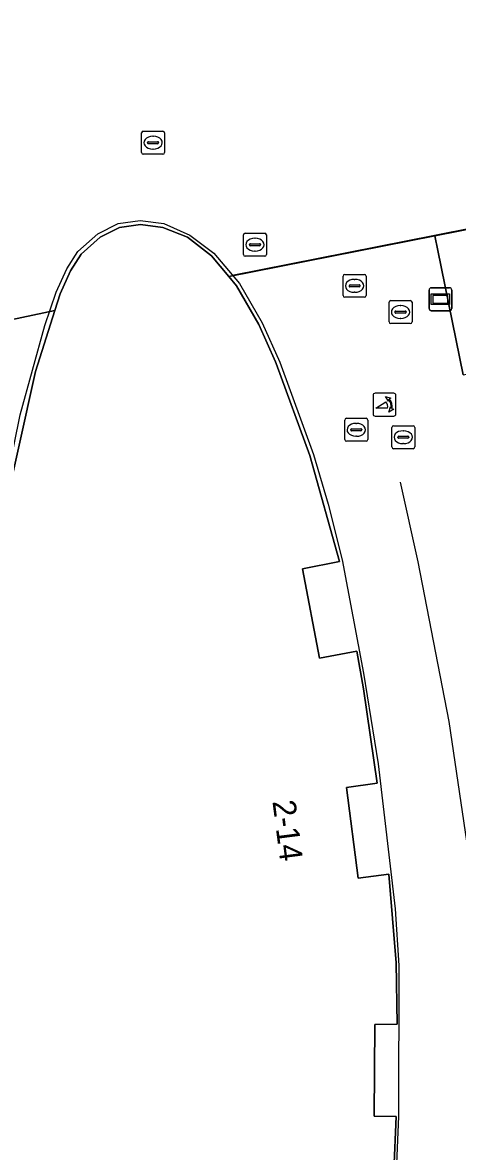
# Model space of a CAD drawing. Extents: x 161087 to 161926, y 382572 to 383873.
# Drawn here: x 161167.44 to 161186.38, y 383514.51 to 383563.72 of the extents above; entities that cross this region are included whole.
import ezdxf

# ---------------------------------------------------------------- set-up
doc = ezdxf.new("R2010")
doc.units = 0
for name, color, linetype in [('IMGEO_Brandkraan', 7, 'Continuous'), ('IMGEO_Lijnafwatering', 7, 'Continuous'), ('IMGEO_Pand', 7, 'Continuous'), ('IMGEO_Pand_nummerreeks', 7, 'Continuous'), ('IMGEO_Poller', 7, 'Continuous'), ('IMGEO_Rioolput', 7, 'Continuous'), ('IMGEO_Voetgangersgebied_open', 7, 'Continuous'), ('IMGEO_Wegwijzer', 7, 'Continuous')]:
    doc.layers.add(name, color=color, linetype=linetype)

msp = doc.modelspace()

# ---------------------------------------------------------------- linework, layer by layer
at = {"layer": 'IMGEO_Brandkraan'}
for p, q in [((161183.4, 383550.669), (161183.4, 383551.521)), ((161183.475, 383551.595), (161184.327, 383551.595)), ((161183.888, 383551.375), (161183.913, 383551.375)), ((161184.401, 383551.521), (161184.401, 383550.669)), ((161183.659, 383551.089), (161183.659, 383551.101)), ((161184.097, 383551.052), (161183.699, 383551.052)), ((161183.702, 383551.138), (161184.1, 383551.138)), ((161184.143, 383551.101), (161184.143, 383551.089)), ((161184.327, 383550.595), (161183.475, 383550.595)), ((161183.911, 383550.815), (161183.886, 383550.815))]:
    msp.add_line(p, q, dxfattribs=at)
for points in [[(161183.4, 383550.669), (161183.4, 383551.521)], [(161183.475, 383551.595), (161184.327, 383551.595)], [(161184.401, 383551.521), (161184.401, 383550.669)], [(161184.327, 383550.595), (161183.475, 383550.595)]]:
    msp.add_lwpolyline(points, dxfattribs=at)
for centre, radius, start, end in [((161183.477, 383551.519), 0.0765, 91.552, 178.448), ((161183.477, 383551.519), 0.0765, 91.552, 178.448), ((161184.325, 383551.519), 0.0765, 1.552, 88.448), ((161184.325, 383551.519), 0.0765, 1.552, 88.448), ((161183.699, 383551.098), 0.0403, 85.8775, 175.7526), ((161183.696, 383551.088), 0.0366, 178.938, 274.7102), ((161184.1, 383551.095), 0.043, 264.8664, 352.4533), ((161184.104, 383551.1), 0.0386, 1.7309, 96.639), ((161183.477, 383550.671), 0.0765, 181.552, 268.448), ((161183.477, 383550.671), 0.0765, 181.552, 268.448), ((161184.325, 383550.671), 0.0765, 271.552, 358.448), ((161184.325, 383550.671), 0.0765, 271.552, 358.448)]:
    msp.add_arc(centre, radius, start, end, dxfattribs=at)
for centre, major_axis, ratio, start_param, end_param in [((161183.887, 383551.095), (-0.387, 0.002), 0.722429, 4.712389, 7.853982), ((161183.912, 383551.095), (-0.39, 0.002), 0.717154, 1.570796, 4.712389)]:
    msp.add_ellipse(centre, major_axis=major_axis, ratio=ratio, start_param=start_param, end_param=end_param, dxfattribs=at)
at = {"layer": 'IMGEO_Lijnafwatering'}
for points in [[(161176.572, 383552.709), (161185.387, 383554.452), (161195.917, 383556.534)], [(161166.786, 383543.953), (161167.327, 383546.619), (161168.398, 383550.511), (161168.901, 383551.959), (161169.363, 383552.986), (161169.845, 383553.733), (161170.708, 383554.509), (161171.598, 383554.962), (161172.564, 383555.091), (161173.587, 383554.963), (161174.726, 383554.452), (161175.772, 383553.667), (161176.884, 383552.335), (161177.867, 383550.633), (161178.636, 383548.914)], [(161178.636, 383548.914), (161180.102, 383544.889), (161180.755, 383542.728), (161181.358, 383540.289), (161182.294, 383535.352), (161182.921, 383531.395)], [(161187.13, 383525.768), (161186.013, 383533.254), (161184.671, 383540.212), (161183.895, 383543.679)], [(161182.921, 383531.395), (161183.669, 383525.086), (161183.825, 383522.607), (161183.816, 383516.027), (161183.714, 383513.636), (161183.516, 383511.47)]]:
    msp.add_lwpolyline(points, dxfattribs=at)
at = {"layer": 'IMGEO_Pand'}
msp.add_lwpolyline([(161183.615, 383513.643), (161183.716, 383516.031), (161182.746, 383516.038), (161182.777, 383520.041), (161183.747, 383520.056), (161183.705, 383522.72), (161183.393, 383526.594), (161182.054, 383526.422), (161181.549, 383530.365), (161182.885, 383530.56), (161182.286, 383534.676), (161181.997, 383536.314), (161180.377, 383536.002), (161179.625, 383539.903), (161181.245, 383540.216), (161179.949, 383544.842), (161178.488, 383548.853), (161178.455, 383548.927), (161177.725, 383550.56), (161176.753, 383552.243), (161176.414, 383552.649), (161175.66, 383553.552), (161174.625, 383554.356), (161173.542, 383554.787), (161172.565, 383554.909), (161171.652, 383554.787), (161170.811, 383554.359), (161169.983, 383553.615), (161169.522, 383552.899), (161169.068, 383551.892), (161168.838, 383551.159), (161168.002, 383548.5), (161166.609, 383542.217)], dxfattribs=at)
at = {"layer": 'IMGEO_Poller'}
for p, q in [((161182.703, 383547.459), (161182.703, 383546.652)), ((161182.703, 383547.459), (161182.703, 383546.652)), ((161183.605, 383547.554), (161182.797, 383547.554)), ((161183.605, 383547.554), (161182.797, 383547.554)), ((161183.699, 383546.652), (161183.699, 383547.459)), ((161183.699, 383546.652), (161183.699, 383547.459)), ((161182.797, 383546.557), (161183.605, 383546.557)), ((161182.797, 383546.557), (161183.605, 383546.557))]:
    msp.add_line(p, q, dxfattribs=at)
for points in [[(161183.382, 383547.283), (161183.37, 383547.21), (161183.245, 383547.415)], [(161183.245, 383547.415), (161183.476, 383547.349), (161183.405, 383547.317)], [(161183.338, 383546.91), (161182.825, 383546.91), (161183.255, 383547.185)], [(161183.398, 383546.738), (161183.464, 383546.969), (161183.494, 383546.901)], [(161183.53, 383546.874), (161183.602, 383546.863), (161183.398, 383546.738)]]:
    msp.add_lwpolyline(points, dxfattribs=at)
for centre, radius, start, end in [((161182.797, 383547.459), 0.0946, 90, 180), ((161182.797, 383547.459), 0.0946, 90, 180), ((161183.605, 383547.459), 0.0946, 0, 90), ((161183.605, 383547.459), 0.0946, 0, 90), ((161183.01, 383546.96), 0.332, 351.3247, 42.4854), ((161183.024, 383546.97), 0.476, 351.7527, 41.1691), ((161183.024, 383546.97), 0.516, 349.3569, 42.2912), ((161182.797, 383546.652), 0.0946, 180, 270), ((161182.797, 383546.652), 0.0946, 180, 270), ((161183.605, 383546.652), 0.0946, 270, 0), ((161183.605, 383546.652), 0.0946, 270, 0)]:
    msp.add_arc(centre, radius, start, end, dxfattribs=at)
at = {"layer": 'IMGEO_Rioolput'}
for p, q in [((161172.62, 383558.052), (161172.62, 383558.904)), ((161172.695, 383558.978), (161173.547, 383558.978)), ((161173.108, 383558.758), (161173.133, 383558.758)), ((161173.621, 383558.904), (161173.621, 383558.052)), ((161172.879, 383558.472), (161172.879, 383558.484)), ((161173.317, 383558.435), (161172.919, 383558.435)), ((161172.922, 383558.521), (161173.32, 383558.521)), ((161173.363, 383558.484), (161173.363, 383558.472)), ((161173.547, 383557.978), (161172.695, 383557.978)), ((161173.131, 383558.198), (161173.106, 383558.198)), ((161177.058, 383553.605), (161177.058, 383554.457)), ((161177.133, 383554.531), (161177.985, 383554.531)), ((161177.546, 383554.311), (161177.571, 383554.311)), ((161178.059, 383554.457), (161178.059, 383553.605)), ((161177.317, 383554.025), (161177.317, 383554.037)), ((161177.755, 383553.988), (161177.357, 383553.988)), ((161177.36, 383554.074), (161177.758, 383554.074)), ((161177.801, 383554.037), (161177.801, 383554.025)), ((161177.985, 383553.531), (161177.133, 383553.531)), ((161177.569, 383553.751), (161177.544, 383553.751)), ((161181.398, 383551.813), (161181.398, 383552.665)), ((161181.473, 383552.739), (161182.325, 383552.739)), ((161181.886, 383552.519), (161181.911, 383552.519)), ((161182.399, 383552.665), (161182.399, 383551.813)), ((161181.657, 383552.233), (161181.657, 383552.245)), ((161182.095, 383552.196), (161181.697, 383552.196)), ((161181.7, 383552.282), (161182.098, 383552.282)), ((161181.909, 383551.959), (161181.884, 383551.959)), ((161182.141, 383552.245), (161182.141, 383552.233)), ((161182.325, 383551.739), (161181.473, 383551.739)), ((161181.545, 383546.463), (161182.397, 383546.463)), ((161181.47, 383545.537), (161181.47, 383546.389)), ((161181.729, 383545.957), (161181.729, 383545.969)), ((161182.167, 383545.92), (161181.769, 383545.92)), ((161181.772, 383546.006), (161182.17, 383546.006)), ((161181.958, 383546.243), (161181.983, 383546.243)), ((161182.213, 383545.969), (161182.213, 383545.957)), ((161182.471, 383546.389), (161182.471, 383545.537)), ((161183.521, 383545.214), (161183.521, 383546.066)), ((161183.596, 383546.14), (161184.448, 383546.14)), ((161184.009, 383545.92), (161184.034, 383545.92)), ((161184.522, 383546.066), (161184.522, 383545.214)), ((161182.397, 383545.463), (161181.545, 383545.463)), ((161181.981, 383545.683), (161181.956, 383545.683)), ((161183.78, 383545.634), (161183.78, 383545.646)), ((161184.218, 383545.597), (161183.82, 383545.597)), ((161183.823, 383545.683), (161184.221, 383545.683)), ((161184.264, 383545.646), (161184.264, 383545.634)), ((161184.448, 383545.14), (161183.596, 383545.14)), ((161184.032, 383545.36), (161184.007, 383545.36))]:
    msp.add_line(p, q, dxfattribs=at)
for points in [[(161172.62, 383558.052), (161172.62, 383558.904)], [(161172.695, 383558.978), (161173.547, 383558.978)], [(161173.621, 383558.904), (161173.621, 383558.052)], [(161173.547, 383557.978), (161172.695, 383557.978)], [(161177.058, 383553.605), (161177.058, 383554.457)], [(161177.133, 383554.531), (161177.985, 383554.531)], [(161178.059, 383554.457), (161178.059, 383553.605)], [(161177.985, 383553.531), (161177.133, 383553.531)], [(161181.398, 383551.813), (161181.398, 383552.665)], [(161181.473, 383552.739), (161182.325, 383552.739)], [(161182.399, 383552.665), (161182.399, 383551.813)], [(161182.325, 383551.739), (161181.473, 383551.739)], [(161181.545, 383546.463), (161182.397, 383546.463)], [(161181.47, 383545.537), (161181.47, 383546.389)], [(161182.471, 383546.389), (161182.471, 383545.537)], [(161183.521, 383545.214), (161183.521, 383546.066)], [(161183.596, 383546.14), (161184.448, 383546.14)], [(161184.522, 383546.066), (161184.522, 383545.214)], [(161182.397, 383545.463), (161181.545, 383545.463)], [(161184.448, 383545.14), (161183.596, 383545.14)]]:
    msp.add_lwpolyline(points, dxfattribs=at)
for centre, radius, start, end in [((161172.697, 383558.902), 0.0765, 91.552, 178.448), ((161172.697, 383558.902), 0.0765, 91.552, 178.448), ((161173.545, 383558.902), 0.0765, 1.552, 88.448), ((161173.545, 383558.902), 0.0765, 1.552, 88.448), ((161172.919, 383558.481), 0.0403, 85.8775, 175.7526), ((161172.916, 383558.471), 0.0366, 178.938, 274.7102), ((161173.32, 383558.478), 0.043, 264.8664, 352.4533), ((161173.324, 383558.483), 0.0386, 1.7309, 96.639), ((161172.697, 383558.054), 0.0765, 181.552, 268.448), ((161172.697, 383558.054), 0.0765, 181.552, 268.448), ((161173.545, 383558.054), 0.0765, 271.552, 358.448), ((161173.545, 383558.054), 0.0765, 271.552, 358.448), ((161177.135, 383554.455), 0.0765, 91.552, 178.448), ((161177.135, 383554.455), 0.0765, 91.552, 178.448), ((161177.983, 383554.455), 0.0765, 1.552, 88.448), ((161177.983, 383554.455), 0.0765, 1.552, 88.448), ((161177.357, 383554.034), 0.0403, 85.8775, 175.7526), ((161177.354, 383554.024), 0.0366, 178.938, 274.7102), ((161177.758, 383554.031), 0.043, 264.8664, 352.4533), ((161177.762, 383554.036), 0.0386, 1.7309, 96.639), ((161177.135, 383553.607), 0.0765, 181.552, 268.448), ((161177.135, 383553.607), 0.0765, 181.552, 268.448), ((161177.983, 383553.607), 0.0765, 271.552, 358.448), ((161177.983, 383553.607), 0.0765, 271.552, 358.448), ((161181.475, 383552.663), 0.0765, 91.552, 178.448), ((161181.475, 383552.663), 0.0765, 91.552, 178.448), ((161182.323, 383552.663), 0.0765, 1.552, 88.448), ((161182.323, 383552.663), 0.0765, 1.552, 88.448), ((161181.475, 383551.815), 0.0765, 181.552, 268.448), ((161181.475, 383551.815), 0.0765, 181.552, 268.448), ((161181.697, 383552.242), 0.0403, 85.8775, 175.7526), ((161181.694, 383552.232), 0.0366, 178.938, 274.7102), ((161182.098, 383552.239), 0.043, 264.8664, 352.4533), ((161182.102, 383552.244), 0.0386, 1.7309, 96.639), ((161182.323, 383551.815), 0.0765, 271.552, 358.448), ((161182.323, 383551.815), 0.0765, 271.552, 358.448), ((161181.547, 383546.387), 0.0765, 91.552, 178.448), ((161181.547, 383546.387), 0.0765, 91.552, 178.448), ((161182.395, 383546.387), 0.0765, 1.552, 88.448), ((161182.395, 383546.387), 0.0765, 1.552, 88.448), ((161181.769, 383545.966), 0.0403, 85.8775, 175.7526), ((161181.766, 383545.956), 0.0366, 178.938, 274.7102), ((161182.17, 383545.963), 0.043, 264.8664, 352.4533), ((161182.174, 383545.968), 0.0386, 1.7309, 96.639), ((161183.598, 383546.064), 0.0765, 91.552, 178.448), ((161183.598, 383546.064), 0.0765, 91.552, 178.448), ((161184.446, 383546.064), 0.0765, 1.552, 88.448), ((161184.446, 383546.064), 0.0765, 1.552, 88.448), ((161181.547, 383545.539), 0.0765, 181.552, 268.448), ((161181.547, 383545.539), 0.0765, 181.552, 268.448), ((161182.395, 383545.539), 0.0765, 271.552, 358.448), ((161182.395, 383545.539), 0.0765, 271.552, 358.448), ((161183.82, 383545.643), 0.0403, 85.8775, 175.7526), ((161183.817, 383545.633), 0.0366, 178.938, 274.7102), ((161184.221, 383545.64), 0.043, 264.8664, 352.4533), ((161184.225, 383545.645), 0.0386, 1.7309, 96.639), ((161183.598, 383545.216), 0.0765, 181.552, 268.448), ((161183.598, 383545.216), 0.0765, 181.552, 268.448), ((161184.446, 383545.216), 0.0765, 271.552, 358.448), ((161184.446, 383545.216), 0.0765, 271.552, 358.448)]:
    msp.add_arc(centre, radius, start, end, dxfattribs=at)
for centre, major_axis, ratio, start_param, end_param in [((161173.107, 383558.478), (-0.387, 0.002), 0.722429, 4.712389, 7.853982), ((161173.132, 383558.478), (-0.39, 0.002), 0.717154, 1.570796, 4.712389), ((161177.545, 383554.031), (-0.387, 0.002), 0.722429, 4.712389, 7.853982), ((161177.57, 383554.031), (-0.39, 0.002), 0.717154, 1.570796, 4.712389), ((161181.885, 383552.239), (-0.387, 0.002), 0.722429, 4.712389, 7.853982), ((161181.91, 383552.239), (-0.39, 0.002), 0.717154, 1.570796, 4.712389), ((161181.957, 383545.963), (-0.387, 0.002), 0.722429, 4.712389, 7.853982), ((161181.982, 383545.963), (-0.39, 0.002), 0.717154, 1.570796, 4.712389), ((161184.008, 383545.64), (-0.387, 0.002), 0.722429, 4.712389, 7.853982), ((161184.033, 383545.64), (-0.39, 0.002), 0.717154, 1.570796, 4.712389)]:
    msp.add_ellipse(centre, major_axis=major_axis, ratio=ratio, start_param=start_param, end_param=end_param, dxfattribs=at)
at = {"layer": 'IMGEO_Voetgangersgebied_open'}
for points in [[(161165.98, 383556.055), (161165.271, 383550.409), (161168.838, 383551.159), (161169.068, 383551.892), (161169.522, 383552.899), (161169.983, 383553.615), (161170.811, 383554.359), (161171.652, 383554.787), (161172.565, 383554.909), (161173.542, 383554.787), (161174.625, 383554.356), (161175.66, 383553.552), (161176.414, 383552.649), (161185.395, 383554.412), (161301.766, 383577.405)], [(161186.626, 383548.354), (161185.523, 383553.781), (161185.395, 383554.412), (161176.414, 383552.649), (161176.753, 383552.243), (161177.725, 383550.56), (161178.455, 383548.927), (161178.488, 383548.853), (161179.949, 383544.842), (161181.245, 383540.216), (161179.625, 383539.903), (161180.377, 383536.002), (161181.997, 383536.314), (161182.286, 383534.676), (161182.885, 383530.56), (161181.549, 383530.365), (161182.054, 383526.422), (161183.393, 383526.594), (161183.705, 383522.72), (161183.747, 383520.056), (161182.777, 383520.041), (161182.746, 383516.038), (161183.716, 383516.031), (161183.615, 383513.643)], [(161162.11, 383514.038), (161162.731, 383518.932), (161162.906, 383519.129), (161163.163, 383519.186), (161163.344, 383521.48), (161163.122, 383521.542), (161162.998, 383521.735), (161163.179, 383523.325), (161165.544, 383536.771), (161166.609, 383542.217), (161168.002, 383548.5), (161168.838, 383551.159), (161165.271, 383550.409), (161164.817, 383547.029), (161163.825, 383540.568)]]:
    msp.add_lwpolyline(points, dxfattribs=at)
msp.add_lwpolyline([(161304.112, 383566.187), (161304.119, 383566.256), (161301.766, 383577.405), (161185.395, 383554.412), (161185.523, 383553.781), (161186.626, 383548.354), (161223.691, 383555.981), (161223.717, 383555.854), (161225.296, 383556.168), (161239.122, 383558.916), (161239.077, 383559.341)], close=True, dxfattribs=at)
at = {"layer": 'IMGEO_Wegwijzer'}
for p, q in [((161185.141, 383551.254), (161185.141, 383552.054)), ((161185.141, 383552.054), (161185.141, 383551.254)), ((161185.241, 383552.154), (161186.031, 383552.154)), ((161186.031, 383552.154), (161185.241, 383552.154)), ((161186.131, 383552.054), (161186.131, 383551.254)), ((161186.131, 383551.254), (161186.131, 383552.054)), ((161186.031, 383551.154), (161185.241, 383551.154)), ((161185.241, 383551.154), (161186.031, 383551.154))]:
    msp.add_line(p, q, dxfattribs=at)
for points in [[(161185.242, 383551.886), (161186.03, 383551.886), (161186.03, 383551.422), (161185.242, 383551.422), (161185.242, 383551.886)], [(161185.307, 383551.821), (161185.307, 383551.487), (161185.965, 383551.487), (161185.965, 383551.821), (161185.307, 383551.821)]]:
    msp.add_lwpolyline(points, dxfattribs=at)
for centre, start, end in [((161185.241, 383552.054), 90, 180), ((161185.241, 383552.054), 90, 180), ((161186.031, 383552.054), 0, 90), ((161186.031, 383552.054), 360, 90), ((161185.241, 383551.254), 180, 270), ((161185.241, 383551.254), 180, 270), ((161186.031, 383551.254), 270, 0), ((161186.031, 383551.254), 270, 0)]:
    msp.add_arc(centre, 0.1, start, end, dxfattribs=at)

# ---------------------------------------------------------------- texts
at = {"layer": 'IMGEO_Pand_nummerreeks'}
msp.add_text('2-14', height=1, rotation=277.2993, dxfattribs=at).set_placement((161178.319, 383529.765))

doc.saveas('drawing.dxf')
